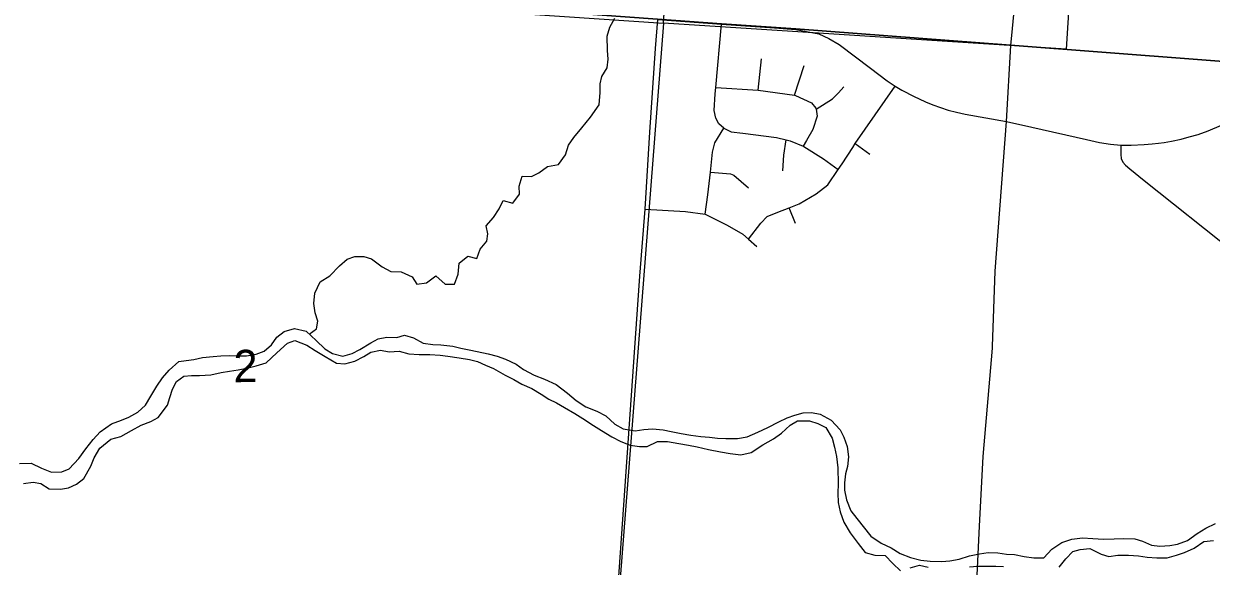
# Model space of a CAD drawing. Extents: x 114843 to 284848, y 317643 to 566895.
# Drawn here: x 248717 to 256843, y 365341 to 369052 of the extents above; entities that cross this region are included whole.
import ezdxf

# ---------------------------------------------------------------- set-up
doc = ezdxf.new("R2010")
doc.units = 0
for name, color, linetype in [('GM_X_City_Street', 7, 'Continuous'), ('GM_X_County_Road', 7, 'Continuous'), ('GM_X_Minor_River', 7, 'Continuous'), ('GM_X_Section', 7, 'Continuous'), ('GM_X_Section_Text', 7, 'Continuous'), ('GM_X_Township', 7, 'Continuous')]:
    doc.layers.add(name, color=color, linetype=linetype)

msp = doc.modelspace()

# ---------------------------------------------------------------- linework, layer by layer
at = {"layer": 'GM_X_City_Street'}
for p, q in [((253742.2, 368596.6), (253766.3, 368811)), ((253991.4, 368562.1), (254058.4, 368765.6)), ((254407, 368232.2), (254680.3, 368625.6)), ((254680.3, 368625.6), (254726.3, 368598.3)), ((254407, 368232.2), (254507.1, 368159.8)), ((253998, 367685.7), (253954.8, 367793.1))]:
    msp.add_line(p, q, dxfattribs=at)
for points in [[(253055.2, 369080.1), (253492.2, 369048.5), (253855.2, 369023.2), (254000.3, 369013.1), (254156.8, 368983), (254225.6, 368951.8), (254296.3, 368910.2), (254511.9, 368746.8), (254624.5, 368661.7), (254680.3, 368625.6)], [(253507.4, 368337.3), (253473.8, 368367.8), (253452.4, 368406.1), (253441.1, 368458.4), (253448.5, 368572.5), (253452.3, 368614.6), (253492.2, 369048.5)], [(256224.2, 368221.8), (256295.4, 368220.6), (256383.9, 368224.7), (256438.1, 368229.4), (256482.8, 368234.1), (256521, 368239.6), (256571.3, 368248.6), (256636.2, 368263), (256691.7, 368277.3), (256753.2, 368295.1), (256822.5, 368319.9), (257552.1, 368628.2), (257606.7, 368647.6), (257676.8, 368669.9), (257752.2, 368686.9), (257826.8, 368698.7), (257912.7, 368704.6), (258058.4, 368703.3), (258506.6, 368672)], [(253452.3, 368614.6), (253742.2, 368596.6), (253991.4, 368562.1), (253997.3, 368561.2), (254106.4, 368509.7), (254138.1, 368474), (254139, 368468.3), (254146.8, 368419.9), (254116, 368327.2), (254073.1, 368252.9), (254050.6, 368213.6)], [(254139, 368468.3), (254250.5, 368537.8), (254292.9, 368579.4), (254329.3, 368619)], [(254726.3, 368598.3), (254730.9, 368595.6), (254805, 368556.2), (254887.7, 368518.6), (254938.2, 368497.2), (254989.6, 368477.7), (255041.8, 368461.5), (255099.2, 368446.3), (255158.9, 368432.8), (255441.1, 368382)], [(253380.9, 367749.1), (253397.7, 367881.9), (253415.7, 368036.3), (253429.4, 368174), (253446.2, 368235.9), (253507.4, 368337.3)], [(253507.4, 368337.3), (253556.9, 368312.6), (253638.7, 368303.5), (253867.9, 368274.4), (253934.5, 368257.8), (253961.4, 368251.1), (254050.6, 368213.6), (254054.6, 368211.9), (254189.3, 368127.9), (254290, 368054.6)], [(255441.1, 368382), (255615, 368345.2), (255988.6, 368260.9), (256077.3, 368239.8), (256153.8, 368227.4), (256224.2, 368221.8)], [(253910.8, 368045.4), (253918.2, 368153.5), (253934.5, 368257.8)], [(253676.1, 367578.4), (253760.5, 367686.8), (253803, 367732.3), (253877.3, 367763.4), (253954.8, 367793.1), (254023.7, 367819.6), (254138.3, 367888.2), (254219, 367949.2), (254290, 368054.6), (254316.6, 368094.2), (254389.6, 368205.7), (254407, 368232.2)], [(256224.2, 368221.8), (256224.5, 368157.8), (256227.3, 368130), (256237, 368105.8), (256256.3, 368084.2), (256285.5, 368059.2), (256384.7, 367979.3), (256996.8, 367490.6), (257043.9, 367453.6), (257073.7, 367419.9), (257099.1, 367389.7), (257151.8, 367299.8), (257296.1, 367038.7), (257319.5, 367009.6)], [(253415.7, 368036.3), (253553.3, 368024.1), (253575.1, 368015.8), (253675.8, 367928.3)], [(252968.4, 367784.2), (253244.2, 367767.3), (253380.9, 367749.1), (253530.8, 367673.8), (253637.8, 367612.3), (253676.1, 367578.4), (253734.5, 367526.9)]]:
    msp.add_lwpolyline(points, dxfattribs=at)
at = {"layer": 'GM_X_County_Road'}
for points in [[(255482.4, 369020), (255519.5, 369401.7), (255544.9, 369794.9), (255572.6, 370192.9), (255595.6, 370593.2), (255582, 370732.7), (255553.5, 370884.7), (255510, 371035), (255459.6, 371171.2), (255429.9, 371232.1)], [(252364.2, 358691.3), (252364.5, 358696.5), (252428.5, 359717.8), (252498, 360811.6), (252543.3, 361524.8), (252555.3, 361746.3), (252560, 361810.3), (252624, 362814.6), (252659.1, 363317.8), (252722.2, 364304.4), (252788.2, 365270.3), (252932.6, 367325.8), (252968.4, 367784.2), (253001.6, 368310.4), (253040.5, 368882.8), (253055.2, 369080.1)], [(255345.5, 366843.7), (255364.8, 367360), (255441.1, 368382), (255471, 368903.4), (255482.4, 369020)], [(255077.1, 358331.9), (255111, 358857), (255158.2, 359483.4), (255207, 360222.8), (255253.6, 360931.6), (255272.6, 361235.3), (255293.9, 361711.1), (255300.2, 361981.6), (255284.3, 362551.1), (255273.5, 363061.7), (255245.6, 363993.5), (255231.6, 364696), (255233.1, 365088.4), (255257.4, 365615.2), (255282.2, 366090.8), (255345.1, 366832.7), (255345.5, 366843.7)]]:
    msp.add_lwpolyline(points, dxfattribs=at)
at = {"layer": 'GM_X_Minor_River'}
for points in [[(250670.7, 366928.4), (250719.6, 366965.7), (250729.5, 367017.8), (250711.5, 367073.9), (250701.4, 367138), (250709.3, 367208.2), (250745.2, 367286.3), (250811, 367326.5), (250878.8, 367396.7), (250930.7, 367440.9), (250982.6, 367458.9), (251044.5, 367459), (251096.4, 367443), (251170.4, 367389), (251228.3, 367357), (251300.2, 367355.1), (251374.1, 367321.1), (251406.1, 367269.1), (251474, 367279.2), (251537.8, 367327.3), (251601.8, 367271.3), (251663.7, 367269.4), (251689.6, 367339.5), (251697.5, 367413.7), (251755.3, 367461.8), (251817.3, 367445.9), (251839.2, 367510), (251887, 367564.2), (251893, 367614.3), (251880.9, 367668.4), (251930.8, 367726.5), (251970.6, 367784.7), (251998.5, 367842.8), (252064.4, 367824.9), (252110.3, 367885), (252106.2, 367941.1), (252128.1, 368009.3), (252192, 368007.4), (252241.9, 368031.5), (252301.8, 368075.6), (252375.7, 368087.7), (252423.5, 368153.9), (252445.4, 368222.1), (252481.3, 368274.2), (252535.1, 368340.4), (252595, 368412.6), (252654.8, 368496.8), (252660.7, 368581), (252660.6, 368641.1), (252672.5, 368691.2), (252708.4, 368749.4), (252716.3, 368809.5), (252712.3, 368867.6), (252708.2, 368967.8), (252728.1, 369027.9), (252761.9, 369090.1)], [(250012.9, 366774.6), (250066.8, 366780.6), (250122.7, 366782.7), (250174.7, 366780.7), (250240.6, 366780.8), (250308.4, 366790.9), (250362.3, 366813), (250412.2, 366855.2), (250450.1, 366907.3), (250500, 366945.4), (250569.8, 366967.5), (250649.7, 366947.6), (250717.7, 366885.6), (250777.6, 366827.5), (250829.6, 366795.5), (250901.5, 366777.6), (250965.4, 366795.7), (251017.2, 366823.8), (251091.1, 366868), (251143, 366896.1), (251200.8, 366908.2), (251270.7, 366906.2), (251322.6, 366920.3), (251384.6, 366902.4), (251450.5, 366866.4), (251516.4, 366858.4), (251570.3, 366854.5), (251654.2, 366846.6), (251708.1, 366832.6), (251766, 366820.7), (251819.9, 366808.7), (251895.8, 366792.7), (251955.7, 366776.8), (252013.7, 366756.8), (252085.6, 366722.8), (252137.6, 366686.8), (252209.5, 366648.8), (252281.4, 366620.9), (252359.3, 366582.9), (252437.2, 366524.9), (252497.2, 366474.8), (252563.1, 366430.8), (252639, 366400.9), (252701, 366368.9), (252762.9, 366312.8), (252818.9, 366280.8), (252900.8, 366266.9), (252960.6, 366275), (253020.6, 366281.1), (253092.4, 366273.1), (253146.4, 366263.2), (253216.3, 366249.2), (253282.2, 366237.3), (253350.1, 366229.3), (253410, 366223.4), (253463.9, 366217.5), (253521.8, 366213.5), (253601.7, 366213.6), (253667.6, 366225.7), (253741.4, 366257.8), (253809.3, 366290), (253883.1, 366328.1), (253941, 366356.2), (253992.9, 366374.3), (254050.8, 366390.4), (254106.7, 366392.5), (254166.6, 366380.5), (254242.5, 366340.6), (254304.5, 366274.5), (254328.5, 366224.4), (254350.5, 366160.3), (254360.6, 366088.2), (254352.7, 366022.1), (254340.7, 365972), (254332.8, 365911.9), (254332.9, 365861.8), (254346.9, 365795.7), (254376.9, 365719.5), (254416.9, 365667.5), (254512.9, 365547.4), (254584.9, 365499.4), (254652.8, 365467.4), (254714.7, 365427.4), (254784.6, 365399.4), (254856.5, 365383.4), (254920.5, 365375.5), (254998.3, 365373.6), (255054.2, 365377.7), (255118.1, 365389.8), (255188, 365411.9), (255257.8, 365426), (255315.7, 365434.1), (255381.6, 365432.1), (255441.6, 365424.2), (255495.5, 365420.2), (255563.4, 365406.3), (255629.3, 365398.3), (255697.2, 365398.4), (255751, 365456.6), (255820.8, 365502.7), (255888.7, 365526.8)], [(250069, 366666.4), (250124.9, 366674.5), (250184.8, 366684.6), (250242.6, 366696.7), (250306.5, 366710.8), (250376.4, 366732.9), (250448.2, 366801.1), (250522, 366867.3), (250571.9, 366885.4), (250653.8, 366853.4), (250711.7, 366815.4), (250779.7, 366775.4), (250857.6, 366729.4), (250913.5, 366725.5), (250983.4, 366743.6), (251043.2, 366775.7), (251093.1, 366805.8), (251159, 366818), (251216.9, 366808), (251286.8, 366812.1), (251352.7, 366794.1), (251422.6, 366790.2), (251496.5, 366788.3), (251566.4, 366784.4), (251618.3, 366778.4), (251696.2, 366766.5), (251768.1, 366754.5), (251822, 366740.6), (251877.9, 366716.6), (251931.9, 366692.6), (252011.8, 366648.6), (252071.7, 366618.6), (252125.7, 366586.6), (252193.6, 366556.6), (252257.5, 366518.6), (252309.5, 366484.6), (252363.4, 366458.7), (252417.4, 366426.7), (252487.3, 366384.7), (252543.3, 366350.6), (252615.2, 366302.7), (252671.1, 366268.6), (252741.1, 366226.6), (252803, 366194.7), (252866.9, 366168.7), (252930.8, 366158.7), (252982.7, 366160.8), (253054.6, 366195), (253122.5, 366193), (253200.4, 366181.1), (253266.3, 366169.1), (253324.2, 366157.2), (253402.1, 366139.2), (253484, 366123.3), (253549.9, 366111.3), (253623.8, 366103.4), (253695.6, 366119.5), (253773.4, 366171.7), (253847.3, 366211.9), (253901.2, 366252), (253961, 366306.2), (254010.9, 366334.3), (254092.7, 366336.4), (254150.7, 366316.4), (254204.6, 366290.4), (254248.6, 366216.3), (254264.7, 366156.2), (254278.7, 366092.1), (254288.8, 366014), (254288.9, 365903.8), (254287, 365841.7), (254291, 365775.6), (254303.1, 365713.4), (254329.1, 365641.4), (254371.1, 365569.3), (254427.1, 365495.2), (254475.1, 365435.1), (254541, 365417.2), (254610.9, 365415.2), (254664.9, 365359.2), (254716.8, 365309.2)], [(248687.9, 366043.7), (248767.8, 366045.8), (248837.7, 366011.8), (248907.6, 365983.8), (248977.5, 365985.9), (249027.4, 366008), (249093.2, 366078.2), (249141, 366144.4), (249192.9, 366208.6), (249240.7, 366260.7), (249318.6, 366314.9), (249386.4, 366341), (249436.3, 366361.1), (249498.2, 366395.3), (249550, 366441.4), (249585.9, 366503.6), (249627.8, 366571.7), (249667.7, 366629.9), (249711.5, 366682), (249777.3, 366740.2), (249829.3, 366748.3), (249881.2, 366754.4), (249941.1, 366768.5), (250012.9, 366774.6)], [(248716, 365907.4), (248781.9, 365915.5), (248833.8, 365905.6), (248891.8, 365869.6), (248969.6, 365867.7), (249023.5, 365877.7), (249077.4, 365901.8), (249127.3, 365940), (249177.1, 366024.2), (249199, 366082.3), (249238.9, 366148.5), (249312.7, 366210.7), (249382.6, 366228.8), (249454.4, 366269), (249520.2, 366305.1), (249586.1, 366331.2), (249638, 366359.3), (249699.8, 366441.6), (249715.7, 366495.7), (249735.6, 366551.8), (249763.5, 366603.9), (249813.4, 366640.1), (249865.3, 366646.1), (249919.2, 366646.2), (249997.1, 366650.3), (250069, 366666.4)], [(255888.7, 365526.8), (255962.6, 365534.9), (256032.5, 365531), (256104.4, 365525.1), (256178.2, 365527.2), (256242.1, 365531.2), (256320, 365527.3), (256372, 365511.3), (256433.9, 365485.4), (256491.8, 365477.4), (256559.7, 365483.5), (256611.6, 365491.6), (256679.5, 365517.7), (256747.3, 365563.8), (256805.2, 365602), (256873, 365632.1)], [(256012.6, 365462.9), (256090.5, 365422.9), (256142.4, 365406.9), (256204.3, 365417), (256276.2, 365417.1), (256346.1, 365411.1), (256404, 365403.2), (256469.9, 365397.2), (256541.8, 365399.3), (256605.7, 365415.4), (256659.6, 365435.5), (256725.4, 365463.6), (256791.3, 365509.8), (256859.2, 365515.9)], [(255801.1, 365334.4), (255846.9, 365390.5), (255896.8, 365440.7), (255946.7, 365454.8), (256012.6, 365462.9)], [(254782.7, 365329.3), (254846.6, 365347.4), (254906.5, 365333.4)], [(255188, 365335.7), (255244, 365341.8), (255369.8, 365341.9), (255421.7, 365340)]]:
    msp.add_lwpolyline(points, dxfattribs=at)
at = {"layer": 'GM_X_Section'}
for points in [[(253449.2, 374408.9), (256190.2, 374248.5), (255850.8, 368878), (253095.5, 369054.6)], [(247753.2, 369434.4), (250384.4, 369240.7), (253095.5, 369054.6), (252712.1, 364146.3), (247410, 364482.3)]]:
    msp.add_lwpolyline(points, close=True, dxfattribs=at)
at = {"layer": 'GM_X_Township'}
for points in [[(267247.3, 381600.8), (267082, 378947.2), (264549.9, 379101.6), (259158.7, 379430.3), (258959, 376053.2), (258950.5, 375957.1), (258839.8, 374097.3), (258528, 369074.4), (258505.5, 368674.8), (258057.3, 368706.1), (255469.9, 368906.2), (253999.2, 369015.9), (253491.1, 369051.3), (253054.1, 369082.9), (249612.8, 369333.1), (247737.5, 369465.4)], [(247737.5, 369465.4), (249612.8, 369333.1), (253054.1, 369082.9), (253491.1, 369051.3), (253999.2, 369015.9), (255469.9, 368906.2), (258057.3, 368706.1), (258505.5, 368674.8), (258655.1, 368669.2), (258766.9, 368669.7), (259081.6, 368679), (259503.3, 368656.4), (262504, 368470.2), (263774.8, 368395.5), (263431.9, 363251.7), (263136.7, 358821.4), (262971.2, 356092.7), (262974.5, 356040.8), (262909.7, 355135), (262821.4, 353806.9)]]:
    msp.add_lwpolyline(points, dxfattribs=at)

# ---------------------------------------------------------------- texts
at = {"layer": 'GM_X_Section_Text'}
msp.add_text('2', height=221, rotation=0.4146, dxfattribs=at).set_placement((250153.4, 366599.5))

doc.saveas('drawing.dxf')
